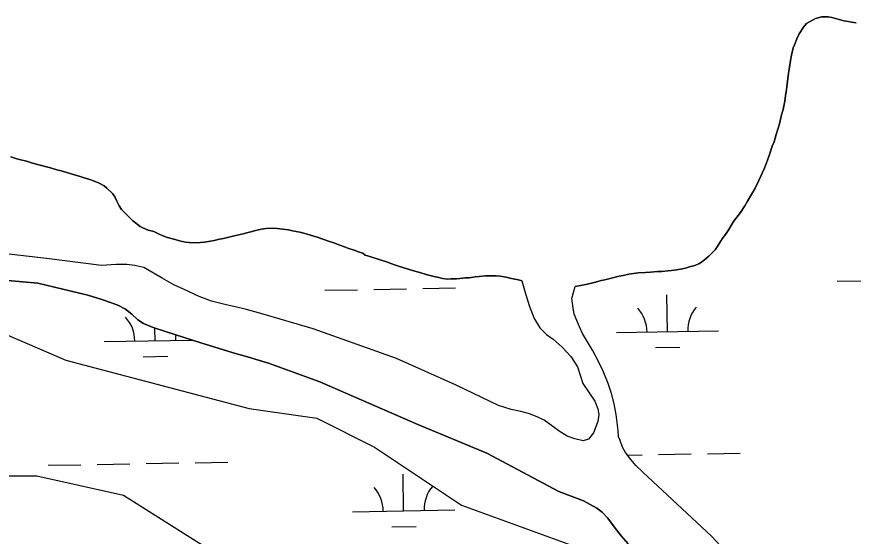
# Model space of a CAD drawing. Extents: x 3903937 to 3942190, y 260677 to 286651.
# Drawn here: x 3921251 to 3922070, y 275422 to 275931 of the extents above; entities that cross this region are included whole.
import ezdxf

# ---------------------------------------------------------------- set-up
doc = ezdxf.new("R2010")
doc.units = 0
for name, color, linetype in [('V-SITE-VEGE', 7, 'Continuous'), ('V-TOPO-SHOR', 7, 'Continuous'), ('V-WETL-SWMP', 7, 'Continuous')]:
    doc.layers.add(name, color=color, linetype=linetype)

msp = doc.modelspace()

# ---------------------------------------------------------------- linework, layer by layer
at = {"layer": 'V-SITE-VEGE'}
for points in [[(3921232.43, 275622.86), (3921298.63, 275594.47), (3921478.32, 275547.16), (3921544.52, 275537.7), (3921601.27, 275509.32), (3921686.38, 275452.54), (3921790.41, 275414.7), (3921847.15, 275386.31), (3921856.61, 275348.46), (3921856.61, 275291.69), (3921866.07, 275234.91), (3921894.44, 275168.69), (3921922.81, 275092.99), (3921960.64, 275045.68), (3922026.84, 274960.52), (3922083.59, 274865.9)], [(3922093.04, 274610.43), (3922036.3, 274657.74), (3921998.47, 274676.66), (3921998.47, 274600.97), (3921960.64, 274629.35), (3921903.9, 274686.12), (3921875.52, 274780.74), (3921837.7, 274856.44), (3921847.15, 274913.21), (3921799.87, 274998.37), (3921771.5, 275045.68), (3921743.12, 275102.45), (3921695.84, 275149.76), (3921658.01, 275197.07), (3921648.55, 275225.46), (3921535.06, 275348.46), (3921355.38, 275462.01), (3921270.26, 275480.93), (3921204.06, 275480.93)]]:
    msp.add_lwpolyline(points, dxfattribs=at)
at = {"layer": 'V-TOPO-SHOR'}
for points in [[(3922072.85, 275924.72), (3922068.42, 275925.44), (3922065.41, 275925.88), (3922060.83, 275926.74), (3922054.11, 275928.47), (3922049.1, 275929.91), (3922045.53, 275930.63), (3922039.23, 275930.64), (3922033.07, 275929.07), (3922027.2, 275925.79), (3922024.48, 275923.93), (3922021.32, 275920.5), (3922017.02, 275914.07), (3922014.72, 275909.06), (3922012.71, 275903.05), (3922011.42, 275900.34), (3922009.55, 275892.9), (3922008.54, 275887.89), (3922007.67, 275881.16), (3922006.66, 275875.3), (3922006.08, 275870), (3922005.07, 275862.27), (3922004.64, 275858.98), (3922003.77, 275853.41), (3922003.05, 275847.97), (3922001.31, 275839.95)], [(3922001.31, 275839.95), (3921999.88, 275834.52), (3921997.72, 275825.93), (3921996.28, 275820.64), (3921994.7, 275815.35), (3921992.54, 275808.34), (3921990.82, 275803.91), (3921988.08, 275795.75), (3921986.22, 275790.31), (3921983.2, 275782.45), (3921980.9, 275777.44), (3921977.31, 275769.57), (3921973.58, 275762.28), (3921970.86, 275757.28), (3921966.56, 275750.27), (3921963.97, 275745.69), (3921959.81, 275739.12), (3921952.93, 275730.11), (3921948.19, 275722.24), (3921945.04, 275717.38), (3921942.32, 275714.1), (3921939.3, 275709.66), (3921936.72, 275705.37), (3921934.71, 275702.51), (3921931.27, 275698.8), (3921928.55, 275696.37), (3921924.4, 275692.65), (3921921.53, 275690.51), (3921918.81, 275688.8), (3921913.94, 275686.94), (3921910.65, 275686.09), (3921905.64, 275684.67), (3921902.48, 275683.95), (3921897.33, 275682.82), (3921892.18, 275682.25), (3921888.74, 275681.83), (3921882.45, 275681.26), (3921878.44, 275681.13), (3921871.43, 275680.71), (3921866.56, 275680.43), (3921859.4, 275679.87), (3921850.38, 275678.59), (3921844.66, 275677.31), (3921840.94, 275676.6), (3921835.5, 275675.32), (3921831.92, 275674.47), (3921826.62, 275673.04), (3921823.18, 275672.33), (3921817.6, 275670.77), (3921813.73, 275669.91), (3921808.29, 275668.63), (3921804.43, 275667.92), (3921797.7, 275666.64)], [(3921556.04, 275711.07), (3921551.6, 275712.65), (3921545.02, 275714.95), (3921538.45, 275716.96), (3921534.3, 275718.11), (3921528, 275719.7), (3921520.85, 275721.14), (3921516.98, 275722), (3921511.26, 275722.87), (3921505.68, 275723.45), (3921501.39, 275723.6), (3921495.09, 275723.32), (3921490.51, 275722.61), (3921484.64, 275721.33), (3921481.35, 275720.48), (3921475.91, 275719.2), (3921472.33, 275718.06), (3921466.6, 275716.78), (3921462.45, 275715.78), (3921458.58, 275714.78), (3921453.14, 275713.5), (3921449.28, 275712.79), (3921443.98, 275711.66), (3921440.4, 275710.95), (3921434.53, 275709.96), (3921430.67, 275709.82), (3921424.8, 275709.4), (3921419.5, 275709.69), (3921416.07, 275709.84), (3921410.2, 275711.28), (3921405.77, 275712.71), (3921398.47, 275714.73), (3921393.18, 275716.45), (3921390.04, 275717.74), (3921385.03, 275720.33), (3921379.45, 275721.91), (3921374.3, 275723.92), (3921371.73, 275725.5), (3921366.87, 275728.94), (3921364.44, 275730.81), (3921361.43, 275733.81), (3921359.15, 275736.11), (3921355.43, 275739.69), (3921353.29, 275741.99), (3921351, 275745.57), (3921348.86, 275750.01), (3921346.72, 275754.45), (3921344.72, 275757.45), (3921339, 275762.9), (3921336.15, 275765.05), (3921331.28, 275767.78), (3921325.99, 275769.93), (3921322.27, 275771.22), (3921316.55, 275772.95), (3921312.83, 275774.24), (3921307.11, 275775.97), (3921299.81, 275778.13), (3921294.09, 275779.85), (3921289.8, 275780.86), (3921283.65, 275782.87), (3921279.79, 275783.74), (3921273.49, 275785.32), (3921269.77, 275786.47), (3921264.19, 275788.05), (3921260.33, 275789.2), (3921254.61, 275790.64), (3921250.74, 275791.65), (3921244.73, 275793.38)], [(3921745.61, 275672.3), (3921742.18, 275673.16), (3921737.03, 275674.17), (3921733.6, 275674.89), (3921730.16, 275675.61), (3921724.3, 275676.77), (3921720.29, 275677.06), (3921714.28, 275677.07), (3921709.84, 275676.93), (3921703.69, 275676.37), (3921699.82, 275676.23), (3921693.81, 275675.23), (3921690.09, 275674.95), (3921684.79, 275674.53), (3921681.36, 275674.25), (3921676.06, 275673.97), (3921672.77, 275673.83), (3921667.62, 275674.42), (3921664.19, 275675.28), (3921660.9, 275676), (3921655.74, 275677.29), (3921651.88, 275678.3), (3921645.44, 275680.17), (3921640.58, 275681.61), (3921633, 275683.77), (3921625.7, 275686.07), (3921620.7, 275687.79), (3921612.83, 275690.66), (3921606.68, 275692.68), (3921596.52, 275695.84), (3921591.94, 275697.28), (3921589.66, 275699.29), (3921586.08, 275700.29), (3921582.07, 275701.73), (3921574.92, 275704.17), (3921571.63, 275705.32), (3921566.05, 275707.48), (3921562.19, 275708.91), (3921556.04, 275711.07)], [(3921745.61, 275672.3), (3921748.6, 275660.84), (3921752.54, 275647.98), (3921757.55, 275635.45), (3921763.11, 275626.23), (3921769.74, 275619.69), (3921776.05, 275615.08), (3921785.03, 275607.14), (3921793.48, 275598.03), (3921800, 275587.85), (3921802.77, 275578.74), (3921805.32, 275571.57), (3921816.86, 275554.31), (3921819.96, 275546.92), (3921820.81, 275541.35), (3921819.94, 275534.39), (3921815.64, 275523.26), (3921810.71, 275517.06), (3921805.57, 275515.67), (3921797.32, 275517.4), (3921789.83, 275520.19), (3921782.02, 275524.92), (3921775.82, 275529.74), (3921767.26, 275535.64), (3921760.52, 275539.08), (3921751.96, 275542.2), (3921744.36, 275544.13), (3921735.05, 275546.08), (3921722.52, 275550.16), (3921681.01, 275570.03), (3921622.8, 275596.13), (3921540.93, 275625.27), (3921489.88, 275640.11), (3921474.57, 275644.53), (3921466.22, 275646.25), (3921455.73, 275648.73), (3921441.39, 275652.39), (3921429.3, 275656.9), (3921413.89, 275663.89), (3921404.48, 275668.18), (3921393.24, 275674.62), (3921375.05, 275685.14), (3921366.38, 275687.19), (3921358.35, 275688.27), (3921348.08, 275688.18), (3921333.62, 275687.23), (3921279.77, 275693.95), (3921197.45, 275703.6)], [(3921849.78, 275414.75), (3921842.61, 275422.68), (3921835.88, 275431.47), (3921829.79, 275439.72), (3921824.02, 275445.83), (3921818.99, 275449.7), (3921805.72, 275456.78), (3921781.64, 275465.81), (3921711.14, 275503.39), (3921643.72, 275531.64), (3921547.52, 275573.32), (3921497.44, 275591.6), (3921487.48, 275594.39), (3921476.57, 275597.62), (3921465.12, 275600.96), (3921431.83, 275611.28), (3921396.3, 275622.47), (3921384.31, 275626.45), (3921374.9, 275630.32), (3921369.44, 275634.07), (3921363.45, 275639.43), (3921357.14, 275644.48), (3921349.76, 275648.34), (3921342.48, 275651.03), (3921334.03, 275653.82), (3921320.22, 275658.23), (3921271.41, 275669.97), (3921197.44, 275676.51)], [(3921944.37, 275408.12), (3921931.11, 275422.16), (3921863.86, 275484.9), (3921857.01, 275491.54), (3921852.09, 275497.33), (3921846.97, 275504.09), (3921843.98, 275509.23), (3921841.63, 275515.76), (3921840.24, 275519.62), (3921839.72, 275525.72), (3921838.98, 275533.54), (3921837.81, 275541.36), (3921835.79, 275551.85), (3921833.34, 275562.03), (3921829.93, 275571.57), (3921825.13, 275583.67), (3921820.33, 275593.85), (3921814.56, 275604.46), (3921809.75, 275612.39), (3921804.95, 275620.53), (3921801.85, 275627.28), (3921796.83, 275639.6), (3921795.77, 275645.82), (3921794.5, 275654.81), (3921797.7, 275666.64)]]:
    msp.add_lwpolyline(points, dxfattribs=at)
at = {"layer": 'V-WETL-SWMP'}
for p, q in [((3922021.32, 275920.5), (3922024.48, 275923.93)), ((3922024.48, 275923.93), (3922027.2, 275925.79)), ((3922027.2, 275925.79), (3922033.07, 275929.07)), ((3922033.07, 275929.07), (3922039.23, 275930.64)), ((3922039.23, 275930.64), (3922045.52, 275930.63)), ((3922045.52, 275930.63), (3922049.1, 275929.91)), ((3922049.1, 275929.91), (3922054.11, 275928.47)), ((3922054.11, 275928.47), (3922060.83, 275926.74)), ((3922060.83, 275926.74), (3922065.41, 275925.88)), ((3922065.41, 275925.88), (3922068.42, 275925.44)), ((3922068.42, 275925.44), (3922072.85, 275924.72)), ((3922017.02, 275914.07), (3922021.32, 275920.5)), ((3922012.71, 275903.05), (3922014.72, 275909.06)), ((3922014.72, 275909.06), (3922017.02, 275914.07)), ((3922009.55, 275892.9), (3922011.42, 275900.34)), ((3922011.42, 275900.34), (3922012.71, 275903.05)), ((3922008.54, 275887.89), (3922009.55, 275892.9)), ((3922007.67, 275881.16), (3922008.54, 275887.89)), ((3922006.08, 275870), (3922006.66, 275875.3)), ((3922006.66, 275875.3), (3922007.67, 275881.16)), ((3922005.07, 275862.27), (3922006.08, 275870)), ((3922003.77, 275853.4), (3922004.64, 275858.98)), ((3922004.64, 275858.98), (3922005.07, 275862.27)), ((3922003.04, 275847.97), (3922003.77, 275853.4)), ((3922001.32, 275839.95), (3922003.04, 275847.97)), ((3921997.72, 275825.93), (3921999.88, 275834.52)), ((3921999.88, 275834.52), (3922001.32, 275839.95)), ((3921996.28, 275820.64), (3921997.72, 275825.93)), ((3921994.7, 275815.35), (3921996.28, 275820.64)), ((3921990.82, 275803.9), (3921992.54, 275808.34)), ((3921992.54, 275808.34), (3921994.7, 275815.35)), ((3921988.09, 275795.75), (3921990.82, 275803.9)), ((3921986.22, 275790.31), (3921988.09, 275795.75)), ((3921983.2, 275782.45), (3921986.22, 275790.31)), ((3921977.31, 275769.58), (3921980.9, 275777.44)), ((3921980.9, 275777.44), (3921983.2, 275782.45)), ((3921973.58, 275762.28), (3921977.31, 275769.58)), ((3921970.86, 275757.28), (3921973.58, 275762.28)), ((3921966.55, 275750.27), (3921970.86, 275757.28)), ((3921959.81, 275739.12), (3921963.97, 275745.69)), ((3921963.97, 275745.69), (3921966.55, 275750.27)), ((3921952.93, 275730.11), (3921959.81, 275739.12)), ((3921948.2, 275722.24), (3921952.93, 275730.11)), ((3921945.04, 275717.38), (3921948.2, 275722.24)), ((3921936.72, 275705.37), (3921939.3, 275709.66)), ((3921939.3, 275709.66), (3921942.32, 275714.1)), ((3921942.32, 275714.1), (3921945.04, 275717.38)), ((3921931.27, 275698.8), (3921934.71, 275702.51)), ((3921934.71, 275702.51), (3921936.72, 275705.37)), ((3921924.4, 275692.65), (3921928.55, 275696.37)), ((3921928.55, 275696.37), (3921931.27, 275698.8)), ((3921905.64, 275684.67), (3921910.65, 275686.09)), ((3921910.65, 275686.09), (3921913.94, 275686.94)), ((3921913.94, 275686.94), (3921918.81, 275688.8)), ((3921918.81, 275688.8), (3921921.53, 275690.51)), ((3921921.53, 275690.51), (3921924.4, 275692.65)), ((3921840.94, 275676.6), (3921844.66, 275677.31)), ((3921844.66, 275677.31), (3921850.38, 275678.59)), ((3921850.38, 275678.59), (3921859.4, 275679.87)), ((3921859.4, 275679.87), (3921866.56, 275680.43)), ((3921866.56, 275680.43), (3921871.43, 275680.71)), ((3921871.43, 275680.71), (3921878.44, 275681.13)), ((3921878.44, 275681.13), (3921882.45, 275681.26)), ((3921882.45, 275681.26), (3921888.74, 275681.83)), ((3921888.74, 275681.83), (3921892.18, 275682.25)), ((3921892.18, 275682.25), (3921897.33, 275682.82)), ((3921897.33, 275682.82), (3921902.49, 275683.95)), ((3921902.49, 275683.95), (3921905.64, 275684.67)), ((3921808.29, 275668.63), (3921813.73, 275669.91)), ((3921813.73, 275669.91), (3921817.6, 275670.77)), ((3921817.6, 275670.77), (3921823.18, 275672.33)), ((3921823.18, 275672.33), (3921826.62, 275673.04)), ((3921826.62, 275673.04), (3921831.92, 275674.47)), ((3921831.92, 275674.47), (3921835.5, 275675.32)), ((3921835.5, 275675.32), (3921840.94, 275676.6)), ((3922054.29, 275671.76), (3922086.29, 275672.32)), ((3921552.46, 275662.92), (3921584.46, 275663.49)), ((3921600.46, 275663.77), (3921632.45, 275664.33)), ((3921648.45, 275664.61), (3921680.44, 275665.18)), ((3921794.5, 275654.81), (3921797.7, 275666.64)), ((3921797.7, 275666.64), (3921804.43, 275667.92)), ((3921804.43, 275667.92), (3921808.29, 275668.63)), ((3921795.77, 275645.82), (3921794.5, 275654.81)), ((3921888.07, 275622.39), (3921887.44, 275658.39)), ((3921796.83, 275639.6), (3921795.77, 275645.82)), ((3921801.85, 275627.28), (3921796.83, 275639.6)), ((3921386.24, 275613.56), (3921386.03, 275625.88)), ((3921804.95, 275620.53), (3921801.85, 275627.28)), ((3921809.75, 275612.39), (3921804.95, 275620.53)), ((3921838.08, 275621.51), (3921938.07, 275623.27)), ((3921336.25, 275612.68), (3921422.57, 275614.2)), ((3921814.56, 275604.46), (3921809.75, 275612.39)), ((3921820.33, 275593.85), (3921814.56, 275604.46)), ((3921876.35, 275606.75), (3921900.34, 275607.18)), ((3921374.52, 275597.92), (3921398.51, 275598.34)), ((3921825.13, 275583.67), (3921820.33, 275593.85)), ((3921829.93, 275571.57), (3921825.13, 275583.67)), ((3921833.34, 275562.03), (3921829.93, 275571.57)), ((3921835.79, 275551.86), (3921833.34, 275562.03)), ((3921837.81, 275541.36), (3921835.79, 275551.86)), ((3921838.98, 275533.54), (3921837.81, 275541.36)), ((3921839.71, 275525.72), (3921838.98, 275533.54)), ((3921840.24, 275519.62), (3921839.71, 275525.72)), ((3921841.63, 275515.76), (3921840.24, 275519.62)), ((3921843.98, 275509.23), (3921841.63, 275515.76)), ((3921846.96, 275504.09), (3921843.98, 275509.23)), ((3921852.1, 275497.33), (3921846.96, 275504.09)), ((3921848.84, 275501.61), (3921863.35, 275501.87)), ((3921857.01, 275491.54), (3921852.1, 275497.33)), ((3921879.34, 275502.15), (3921911.34, 275502.71)), ((3921927.34, 275502.99), (3921959.33, 275503.56)), ((3921281.53, 275491.63), (3921313.52, 275492.19)), ((3921329.52, 275492.47), (3921361.52, 275493.03)), ((3921377.51, 275493.32), (3921409.51, 275493.88)), ((3921425.51, 275494.16), (3921457.5, 275494.72)), ((3921863.86, 275484.9), (3921857.01, 275491.54)), ((3921629.68, 275447), (3921629.05, 275483)), ((3921931.12, 275422.16), (3921863.86, 275484.9)), ((3921579.69, 275446.12), (3921679.68, 275447.88)), ((3921617.96, 275431.37), (3921641.95, 275431.79))]:
    msp.add_line(p, q, dxfattribs=at)
for points in [[(3921244.73, 275793.38), (3921250.74, 275791.65), (3921254.61, 275790.64), (3921260.33, 275789.2), (3921264.19, 275788.05), (3921269.77, 275786.47), (3921273.49, 275785.32), (3921279.79, 275783.74), (3921283.65, 275782.87), (3921289.8, 275780.86), (3921294.09, 275779.85), (3921299.81, 275778.13), (3921307.11, 275775.97), (3921312.83, 275774.24), (3921316.55, 275772.95), (3921322.27, 275771.22), (3921325.99, 275769.93), (3921331.28, 275767.78), (3921336.15, 275765.05), (3921339, 275762.9), (3921344.72, 275757.45), (3921346.72, 275754.45), (3921348.86, 275750.01), (3921351, 275745.57), (3921353.29, 275741.98), (3921355.43, 275739.69), (3921359.15, 275736.11), (3921361.43, 275733.82), (3921364.43, 275730.81), (3921366.87, 275728.94), (3921371.73, 275725.5), (3921374.3, 275723.92), (3921379.45, 275721.91), (3921385.03, 275720.33)], [(3921385.03, 275720.33), (3921390.03, 275717.74), (3921393.18, 275716.45), (3921398.47, 275714.73), (3921405.77, 275712.71), (3921410.2, 275711.28), (3921416.07, 275709.84), (3921419.5, 275709.69), (3921424.8, 275709.4), (3921430.67, 275709.82), (3921434.53, 275709.95), (3921440.4, 275710.95), (3921443.98, 275711.66), (3921449.28, 275712.79), (3921453.14, 275713.51), (3921458.58, 275714.79), (3921462.45, 275715.78), (3921466.6, 275716.78), (3921472.33, 275718.06), (3921475.91, 275719.2), (3921481.35, 275720.48), (3921484.64, 275721.33), (3921490.51, 275722.61), (3921495.09, 275723.32), (3921501.39, 275723.6), (3921505.68, 275723.45), (3921511.26, 275722.87), (3921516.98, 275722), (3921520.85, 275721.14), (3921528, 275719.7), (3921534.3, 275718.11), (3921538.44, 275716.96), (3921545.02, 275714.95), (3921551.6, 275712.65), (3921556.04, 275711.07), (3921562.19, 275708.91), (3921566.05, 275707.48), (3921571.63, 275705.32), (3921574.92, 275704.17), (3921582.07, 275701.73), (3921586.08, 275700.29), (3921589.66, 275699.29), (3921591.94, 275697.28), (3921596.52, 275695.84), (3921606.68, 275692.68), (3921612.83, 275690.66), (3921620.7, 275687.79), (3921625.7, 275686.07), (3921633, 275683.77), (3921640.58, 275681.61), (3921645.44, 275680.17), (3921651.88, 275678.3), (3921655.74, 275677.29), (3921660.89, 275676), (3921664.19, 275675.28), (3921667.62, 275674.41), (3921672.77, 275673.84), (3921676.06, 275673.97), (3921681.36, 275674.25), (3921684.79, 275674.53), (3921690.09, 275674.96), (3921693.81, 275675.24), (3921699.82, 275676.23), (3921703.69, 275676.37), (3921709.84, 275676.93), (3921714.28, 275677.07), (3921720.29, 275677.06), (3921724.3, 275676.77), (3921730.16, 275675.61), (3921733.6, 275674.89), (3921737.03, 275674.17), (3921742.18, 275673.16), (3921745.61, 275672.3), (3921748.6, 275660.84), (3921752.54, 275647.98), (3921757.55, 275635.45), (3921763.11, 275626.23), (3921769.74, 275619.69), (3921776.05, 275615.08), (3921785.03, 275607.14), (3921793.48, 275598.03), (3921799.99, 275587.85), (3921802.77, 275578.74), (3921805.32, 275571.57), (3921816.86, 275554.31), (3921819.96, 275546.92), (3921820.81, 275541.35), (3921819.94, 275534.39), (3921815.64, 275523.26), (3921810.71, 275517.06), (3921805.57, 275515.67), (3921797.32, 275517.4), (3921789.83, 275520.19), (3921782.02, 275524.92), (3921775.82, 275529.74), (3921767.26, 275535.64), (3921760.52, 275539.08), (3921751.96, 275542.2), (3921744.36, 275544.14), (3921735.05, 275546.08), (3921722.53, 275550.16)], [(3921722.53, 275550.16), (3921681.01, 275570.03), (3921622.8, 275596.13), (3921540.93, 275625.27), (3921489.88, 275640.11), (3921474.57, 275644.53), (3921466.22, 275646.25), (3921455.73, 275648.73), (3921441.39, 275652.39), (3921429.3, 275656.9), (3921413.89, 275663.89), (3921404.47, 275668.18), (3921393.24, 275674.62), (3921375.05, 275685.14), (3921366.38, 275687.19), (3921358.35, 275688.27), (3921348.08, 275688.18), (3921333.62, 275687.23), (3921279.77, 275693.95), (3921197.45, 275703.6)], [(3921197.44, 275676.5), (3921271.41, 275669.97), (3921320.22, 275658.23), (3921334.03, 275653.82), (3921342.48, 275651.03), (3921349.76, 275648.34), (3921357.14, 275644.48), (3921363.45, 275639.43), (3921369.44, 275634.07), (3921374.9, 275630.32), (3921384.31, 275626.45), (3921396.3, 275622.47), (3921431.83, 275611.28), (3921465.12, 275600.96), (3921476.57, 275597.62), (3921487.48, 275594.39), (3921497.44, 275591.6), (3921547.52, 275573.32), (3921643.72, 275531.64), (3921711.14, 275503.39), (3921781.64, 275465.81), (3921805.72, 275456.78), (3921818.99, 275449.7), (3921824.02, 275445.83), (3921829.79, 275439.72), (3921835.88, 275431.47), (3921842.61, 275422.68), (3921849.77, 275414.75)]]:
    msp.add_lwpolyline(points, dxfattribs=at)
for centre, start, end in [((3921832.83, 275621.89), 0.23658, 41.78024), ((3921943.3, 275623.84), 140.23658, 181.78024), ((3921331, 275613.06), 0.23658, 41.78024), ((3921441.47, 275615.01), 173.06121, 181.78024), ((3921574.44, 275446.51), 0.23658, 41.78024), ((3921684.91, 275448.45), 140.23658, 181.78024)]:
    msp.add_arc(centre, 35.25, start, end, dxfattribs=at)

doc.saveas('drawing.dxf')
